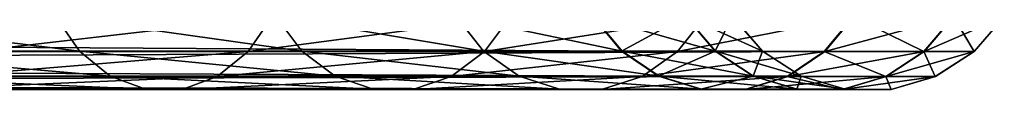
# Model space of a CAD drawing. Header units: metres. Extents: x -150 to 307, y -550 to 84.
# Tile 656 of 656: x 263.01 to 305.62, y -6.93 to -4.73. Entities that reach past the tile are written whole.
import ezdxf

# ---------------------------------------------------------------- set-up
doc = ezdxf.new("R2010")
doc.units = ezdxf.units.M
doc.layers.add('solid_26006363', color=7, linetype='CONTINUOUS')

msp = doc.modelspace()

# ---------------------------------------------------------------- linework, layer by layer
at = {"layer": 'solid_26006363'}
for points in [[(52.118008, -3.784486, 673.061707), (287.806, -3.771021, -97.868477), (289.05188, -5.281072, -97.487572)], [(53.365746, -5.290247, 673.443176), (52.118008, -3.784486, 673.061707), (289.05188, -5.281072, -97.487572)], [(63.380936, -3.784486, 676.505127), (62.133198, -5.290247, 676.123657), (299.076141, -3.786167, -94.422852)], [(62.133198, -5.290247, 676.123657), (297.826538, -5.292864, -94.804886), (299.076141, -3.786167, -94.422852)], [(265.597168, -5.281072, -228.204453), (264.561432, -3.771021, -227.414154), (253.41745, -3.771021, -240.351318)], [(254.352432, -5.281072, -241.258591), (265.597168, -5.281072, -228.204453), (253.41745, -3.771021, -240.351318)], [(273.930573, -3.786167, -234.563126), (272.891754, -5.292864, -233.770477), (260.937439, -5.292864, -247.648361)], [(261.875214, -3.786167, -248.558334), (273.930573, -3.786167, -234.563126), (260.937439, -5.292864, -247.648361)], [(275.218872, -5.281072, -213.911896), (274.096924, -3.771021, -213.249649), (264.561432, -3.771021, -227.414154)], [(265.597168, -5.281072, -228.204453), (275.218872, -5.281072, -213.911896), (264.561432, -3.771021, -227.414154)], [(284.245911, -3.786167, -219.240204), (283.120605, -5.292864, -218.576004), (272.891754, -5.292864, -233.770477)], [(273.930573, -3.786167, -234.563126), (284.245911, -3.786167, -219.240204), (272.891754, -5.292864, -233.770477)], [(283.082428, -5.281072, -198.581573), (281.890015, -3.771021, -198.056686), (274.096924, -3.771021, -213.249649)], [(275.218872, -5.281072, -213.911896), (283.082428, -5.281072, -198.581573), (274.096924, -3.771021, -213.249649)], [(289.077454, -5.281072, -182.428726), (287.831329, -3.771021, -182.048584), (281.890015, -3.771021, -198.056686)], [(283.082428, -5.281072, -198.581573), (289.077454, -5.281072, -182.428726), (281.890015, -3.771021, -198.056686)], [(292.676361, -3.786167, -202.804718), (291.480408, -5.292864, -202.278275), (283.120605, -5.292864, -218.576004)], [(284.245911, -3.786167, -219.240204), (292.676361, -3.786167, -202.804718), (283.120605, -5.292864, -218.576004)], [(289.05188, -5.281072, -97.487572), (287.806, -3.771021, -97.868477), (291.822083, -3.771021, -114.464561)], [(293.119751, -5.281072, -165.680176), (291.837402, -3.771021, -165.450089), (287.831329, -3.771021, -182.048584)], [(289.077454, -5.281072, -182.428726), (293.119751, -5.281072, -165.680176), (287.831329, -3.771021, -182.048584)], [(293.104279, -5.281072, -114.233696), (289.05188, -5.281072, -97.487572), (291.822083, -3.771021, -114.464561)], [(299.103546, -3.786167, -185.487427), (297.853729, -5.292864, -185.10614), (291.480408, -5.292864, -202.278275)], [(292.676361, -3.786167, -202.804718), (299.103546, -3.786167, -185.487427), (291.480408, -5.292864, -202.278275)], [(293.104279, -5.281072, -114.233696), (291.822083, -3.771021, -114.464561), (293.846893, -3.771021, -131.419174)], [(295.152588, -5.281072, -148.57106), (293.85202, -3.771021, -148.494263), (291.837402, -3.771021, -165.450089)], [(293.119751, -5.281072, -165.680176), (295.152588, -5.281072, -148.57106), (291.837402, -3.771021, -165.450089)], [(295.1474, -5.281072, -131.341583), (293.104279, -5.281072, -114.233696), (293.846893, -3.771021, -131.419174)], [(295.1474, -5.281072, -131.341583), (293.846893, -3.771021, -131.419174), (293.85202, -3.771021, -148.494263)], [(295.152588, -5.281072, -148.57106), (295.1474, -5.281072, -131.341583), (293.85202, -3.771021, -148.494263)], [(299.076141, -3.786167, -94.422852), (297.826538, -5.292864, -94.804886), (302.134644, -5.292864, -112.60775)], [(303.437256, -3.786167, -167.531464), (302.151093, -5.292864, -167.30069), (297.853729, -5.292864, -185.10614)], [(299.103546, -3.786167, -185.487427), (303.437256, -3.786167, -167.531464), (297.853729, -5.292864, -185.10614)], [(303.420654, -3.786167, -112.376198), (299.076141, -3.786167, -94.422852), (302.134644, -5.292864, -112.60775)], [(303.420654, -3.786167, -112.376198), (302.134644, -5.292864, -112.60775), (304.306702, -5.292864, -130.795212)], [(305.616638, -3.786167, -149.188934), (304.312225, -5.292864, -149.111923), (302.151093, -5.292864, -167.30069)], [(303.437256, -3.786167, -167.531464), (305.616638, -3.786167, -149.188934), (302.151093, -5.292864, -167.30069)], [(305.611084, -3.786167, -130.717407), (303.420654, -3.786167, -112.376198), (304.306702, -5.292864, -130.795212)], [(305.611084, -3.786167, -130.717407), (304.306702, -5.292864, -130.795212), (304.312225, -5.292864, -149.111923)], [(305.616638, -3.786167, -149.188934), (305.611084, -3.786167, -130.717407), (304.312225, -5.292864, -149.111923)], [(53.365746, -5.290247, 673.443176), (289.05188, -5.281072, -97.487572), (290.654449, -6.362432, -96.99762)], [(54.968628, -6.367424, 673.933228), (53.365746, -5.290247, 673.443176), (290.654449, -6.362432, -96.99762)], [(62.133198, -5.290247, 676.123657), (60.530315, -6.367424, 675.633606), (297.826538, -5.292864, -94.804886)], [(60.530315, -6.367424, 675.633606), (296.221344, -6.369913, -95.295654), (297.826538, -5.292864, -94.804886)], [(266.929413, -6.362432, -229.221008), (265.597168, -5.281072, -228.204453), (254.352432, -5.281072, -241.258591)], [(255.555084, -6.362432, -242.425583), (266.929413, -6.362432, -229.221008), (254.352432, -5.281072, -241.258591)], [(272.891754, -5.292864, -233.770477), (271.557312, -6.369913, -232.752243), (259.732788, -6.369913, -246.479446)], [(260.937439, -5.292864, -247.648361), (272.891754, -5.292864, -233.770477), (259.732788, -6.369913, -246.479446)], [(276.661987, -6.362432, -214.763718), (275.218872, -5.281072, -213.911896), (265.597168, -5.281072, -228.204453)], [(266.929413, -6.362432, -229.221008), (276.661987, -6.362432, -214.763718), (265.597168, -5.281072, -228.204453)], [(283.120605, -5.292864, -218.576004), (281.67511, -6.369913, -217.722763), (271.557312, -6.369913, -232.752243)], [(272.891754, -5.292864, -233.770477), (283.120605, -5.292864, -218.576004), (271.557312, -6.369913, -232.752243)], [(284.61618, -6.362432, -199.256714), (283.082428, -5.281072, -198.581573), (275.218872, -5.281072, -213.911896)], [(276.661987, -6.362432, -214.763718), (284.61618, -6.362432, -199.256714), (275.218872, -5.281072, -213.911896)], [(291.480408, -5.292864, -202.278275), (289.944092, -6.369913, -201.602005), (281.67511, -6.369913, -217.722763)], [(283.120605, -5.292864, -218.576004), (291.480408, -5.292864, -202.278275), (281.67511, -6.369913, -217.722763)], [(290.680298, -6.362432, -182.917725), (289.077454, -5.281072, -182.428726), (283.082428, -5.281072, -198.581573)], [(284.61618, -6.362432, -199.256714), (290.680298, -6.362432, -182.917725), (283.082428, -5.281072, -198.581573)], [(290.654449, -6.362432, -96.99762), (289.05188, -5.281072, -97.487572), (293.104279, -5.281072, -114.233696)], [(294.769196, -6.362432, -165.976135), (293.119751, -5.281072, -165.680176), (289.077454, -5.281072, -182.428726)], [(290.680298, -6.362432, -182.917725), (294.769196, -6.362432, -165.976135), (289.077454, -5.281072, -182.428726)], [(297.853729, -5.292864, -185.10614), (296.24823, -6.369913, -184.616333), (289.944092, -6.369913, -201.602005)], [(291.480408, -5.292864, -202.278275), (297.853729, -5.292864, -185.10614), (289.944092, -6.369913, -201.602005)], [(294.75351, -6.362432, -113.936745), (290.654449, -6.362432, -96.99762), (293.104279, -5.281072, -114.233696)], [(294.75351, -6.362432, -113.936745), (293.104279, -5.281072, -114.233696), (295.1474, -5.281072, -131.341583)], [(296.825439, -6.362432, -148.66983), (295.152588, -5.281072, -148.57106), (293.119751, -5.281072, -165.680176)], [(294.769196, -6.362432, -165.976135), (296.825439, -6.362432, -148.66983), (293.119751, -5.281072, -165.680176)], [(296.82019, -6.362432, -131.241806), (294.75351, -6.362432, -113.936745), (295.1474, -5.281072, -131.341583)], [(296.82019, -6.362432, -131.241806), (295.1474, -5.281072, -131.341583), (295.152588, -5.281072, -148.57106)], [(296.825439, -6.362432, -148.66983), (296.82019, -6.362432, -131.241806), (295.152588, -5.281072, -148.57106)], [(297.826538, -5.292864, -94.804886), (296.221344, -6.369913, -95.295654), (300.482666, -6.369913, -112.905197)], [(302.151093, -5.292864, -167.30069), (300.498932, -6.369913, -167.004227), (296.24823, -6.369913, -184.616333)], [(297.853729, -5.292864, -185.10614), (302.151093, -5.292864, -167.30069), (296.24823, -6.369913, -184.616333)], [(302.134644, -5.292864, -112.60775), (297.826538, -5.292864, -94.804886), (300.482666, -6.369913, -112.905197)], [(302.134644, -5.292864, -112.60775), (300.482666, -6.369913, -112.905197), (302.631134, -6.369913, -130.895172)], [(304.312225, -5.292864, -149.111923), (302.636566, -6.369913, -149.01297), (300.498932, -6.369913, -167.004227)], [(302.151093, -5.292864, -167.30069), (304.312225, -5.292864, -149.111923), (300.498932, -6.369913, -167.004227)], [(304.306702, -5.292864, -130.795212), (302.134644, -5.292864, -112.60775), (302.631134, -6.369913, -130.895172)], [(304.306702, -5.292864, -130.795212), (302.631134, -6.369913, -130.895172), (302.636566, -6.369913, -149.01297)], [(304.312225, -5.292864, -149.111923), (304.306702, -5.292864, -130.795212), (302.636566, -6.369913, -149.01297)], [(54.968628, -6.367424, 673.933228), (290.654449, -6.362432, -96.99762), (292.483582, -6.92732, -96.4384)], [(56.796795, -6.92875, 674.492188), (54.968628, -6.367424, 673.933228), (292.483582, -6.92732, -96.4384)], [(60.530315, -6.367424, 675.633606), (58.702145, -6.92875, 675.074707), (296.221344, -6.369913, -95.295654)], [(58.702145, -6.92875, 675.074707), (294.390808, -6.929883, -95.855293), (296.221344, -6.369913, -95.295654)], [(268.450012, -6.92732, -230.381271), (266.929413, -6.362432, -229.221008), (255.555084, -6.362432, -242.425583)], [(256.927765, -6.92732, -243.757568), (268.450012, -6.92732, -230.381271), (255.555084, -6.362432, -242.425583)], [(271.557312, -6.369913, -232.752243), (270.035553, -6.929883, -231.591095), (258.35907, -6.929883, -245.146439)], [(259.732788, -6.369913, -246.479446), (271.557312, -6.369913, -232.752243), (258.35907, -6.929883, -245.146439)], [(278.309174, -6.92732, -215.735977), (276.661987, -6.362432, -214.763718), (266.929413, -6.362432, -229.221008)], [(268.450012, -6.92732, -230.381271), (278.309174, -6.92732, -215.735977), (266.929413, -6.362432, -229.221008)], [(281.67511, -6.369913, -217.722763), (280.026672, -6.929883, -216.749756), (270.035553, -6.929883, -231.591095)], [(271.557312, -6.369913, -232.752243), (281.67511, -6.369913, -217.722763), (270.035553, -6.929883, -231.591095)], [(286.366791, -6.92732, -200.027313), (284.61618, -6.362432, -199.256714), (276.661987, -6.362432, -214.763718)], [(278.309174, -6.92732, -215.735977), (286.366791, -6.92732, -200.027313), (276.661987, -6.362432, -214.763718)], [(289.944092, -6.369913, -201.602005), (288.192169, -6.929883, -200.830826), (280.026672, -6.929883, -216.749756)], [(281.67511, -6.369913, -217.722763), (289.944092, -6.369913, -201.602005), (280.026672, -6.929883, -216.749756)], [(292.509766, -6.92732, -183.475845), (290.680298, -6.362432, -182.917725), (284.61618, -6.362432, -199.256714)], [(286.366791, -6.92732, -200.027313), (292.509766, -6.92732, -183.475845), (284.61618, -6.362432, -199.256714)], [(296.24823, -6.369913, -184.616333), (294.417358, -6.929883, -184.0578), (288.192169, -6.929883, -200.830826)], [(289.944092, -6.369913, -201.602005), (296.24823, -6.369913, -184.616333), (288.192169, -6.929883, -200.830826)], [(292.483582, -6.92732, -96.4384), (290.654449, -6.362432, -96.99762), (294.75351, -6.362432, -113.936745)], [(296.651825, -6.92732, -166.313934), (294.769196, -6.362432, -165.976135), (290.680298, -6.362432, -182.917725)], [(292.509766, -6.92732, -183.475845), (296.651825, -6.92732, -166.313934), (290.680298, -6.362432, -182.917725)], [(296.635956, -6.92732, -113.597801), (292.483582, -6.92732, -96.4384), (294.75351, -6.362432, -113.936745)], [(296.221344, -6.369913, -95.295654), (294.390808, -6.929883, -95.855293), (298.598785, -6.929883, -113.244392)], [(300.498932, -6.369913, -167.004227), (298.614868, -6.929883, -166.666168), (294.417358, -6.929883, -184.0578)], [(296.24823, -6.369913, -184.616333), (300.498932, -6.369913, -167.004227), (294.417358, -6.929883, -184.0578)], [(296.635956, -6.92732, -113.597801), (294.75351, -6.362432, -113.936745), (296.82019, -6.362432, -131.241806)], [(298.734833, -6.92732, -148.782578), (296.825439, -6.362432, -148.66983), (294.769196, -6.362432, -165.976135)], [(296.651825, -6.92732, -166.313934), (298.734833, -6.92732, -148.782578), (294.769196, -6.362432, -165.976135)], [(300.482666, -6.369913, -112.905197), (296.221344, -6.369913, -95.295654), (298.598785, -6.929883, -113.244392)], [(298.729523, -6.92732, -131.127914), (296.635956, -6.92732, -113.597801), (296.82019, -6.362432, -131.241806)], [(298.729523, -6.92732, -131.127914), (296.82019, -6.362432, -131.241806), (296.825439, -6.362432, -148.66983)], [(298.734833, -6.92732, -148.782578), (298.729523, -6.92732, -131.127914), (296.825439, -6.362432, -148.66983)], [(300.482666, -6.369913, -112.905197), (298.598785, -6.929883, -113.244392), (300.720367, -6.929883, -131.009155)], [(302.636566, -6.369913, -149.01297), (300.725739, -6.929883, -148.900146), (298.614868, -6.929883, -166.666168)], [(300.498932, -6.369913, -167.004227), (302.636566, -6.369913, -149.01297), (298.614868, -6.929883, -166.666168)], [(302.631134, -6.369913, -130.895172), (300.482666, -6.369913, -112.905197), (300.720367, -6.929883, -131.009155)], [(302.631134, -6.369913, -130.895172), (300.720367, -6.929883, -131.009155), (300.725739, -6.929883, -148.900146)], [(302.636566, -6.369913, -149.01297), (302.631134, -6.369913, -130.895172), (300.725739, -6.929883, -148.900146)], [(56.796795, -6.92875, 674.492188), (292.483582, -6.92732, -96.4384), (294.390808, -6.929883, -95.855293)], [(58.702145, -6.92875, 675.074707), (56.796795, -6.92875, 674.492188), (294.390808, -6.929883, -95.855293)], [(270.035553, -6.929883, -231.591095), (268.450012, -6.92732, -230.381271), (256.927765, -6.92732, -243.757568)], [(258.35907, -6.929883, -245.146439), (270.035553, -6.929883, -231.591095), (256.927765, -6.92732, -243.757568)], [(280.026672, -6.929883, -216.749756), (278.309174, -6.92732, -215.735977), (268.450012, -6.92732, -230.381271)], [(270.035553, -6.929883, -231.591095), (280.026672, -6.929883, -216.749756), (268.450012, -6.92732, -230.381271)], [(288.192169, -6.929883, -200.830826), (286.366791, -6.92732, -200.027313), (278.309174, -6.92732, -215.735977)], [(280.026672, -6.929883, -216.749756), (288.192169, -6.929883, -200.830826), (278.309174, -6.92732, -215.735977)], [(294.417358, -6.929883, -184.0578), (292.509766, -6.92732, -183.475845), (286.366791, -6.92732, -200.027313)], [(288.192169, -6.929883, -200.830826), (294.417358, -6.929883, -184.0578), (286.366791, -6.92732, -200.027313)], [(294.390808, -6.929883, -95.855293), (292.483582, -6.92732, -96.4384), (296.635956, -6.92732, -113.597801)], [(298.614868, -6.929883, -166.666168), (296.651825, -6.92732, -166.313934), (292.509766, -6.92732, -183.475845)], [(294.417358, -6.929883, -184.0578), (298.614868, -6.929883, -166.666168), (292.509766, -6.92732, -183.475845)], [(298.598785, -6.929883, -113.244392), (294.390808, -6.929883, -95.855293), (296.635956, -6.92732, -113.597801)], [(298.598785, -6.929883, -113.244392), (296.635956, -6.92732, -113.597801), (298.729523, -6.92732, -131.127914)], [(300.725739, -6.929883, -148.900146), (298.734833, -6.92732, -148.782578), (296.651825, -6.92732, -166.313934)], [(298.614868, -6.929883, -166.666168), (300.725739, -6.929883, -148.900146), (296.651825, -6.92732, -166.313934)], [(300.720367, -6.929883, -131.009155), (298.598785, -6.929883, -113.244392), (298.729523, -6.92732, -131.127914)], [(300.720367, -6.929883, -131.009155), (298.729523, -6.92732, -131.127914), (298.734833, -6.92732, -148.782578)], [(300.725739, -6.929883, -148.900146), (300.720367, -6.929883, -131.009155), (298.734833, -6.92732, -148.782578)]]:
    msp.add_3dface(points, dxfattribs=at)

doc.saveas('drawing.dxf')
